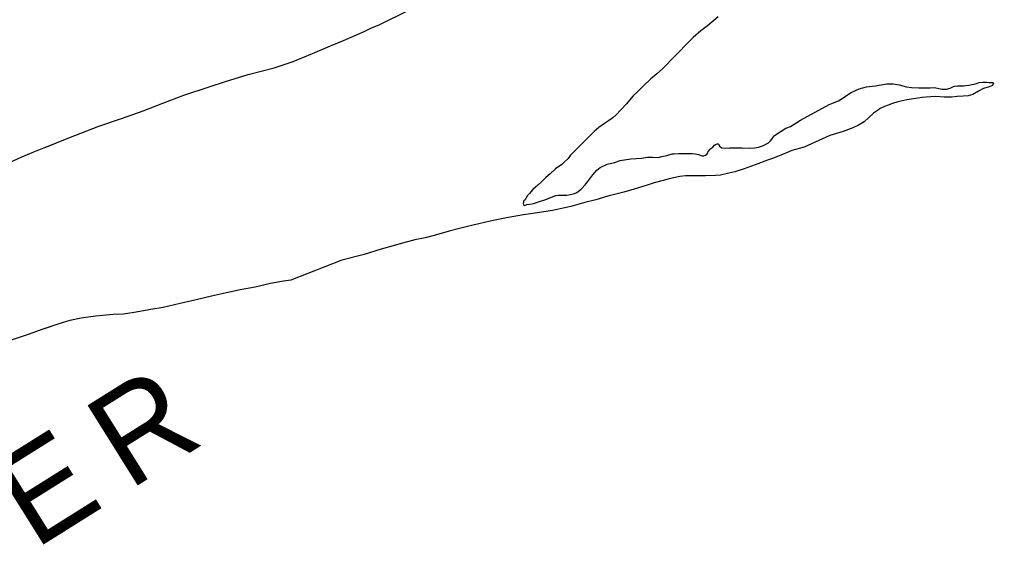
# Model space of a CAD drawing. Extents: x -939622 to -934222, y 1383701 to 1385301.
# Drawn here: x -935624.02 to -935604.41, y 1384215.5 to 1384226.06 of the extents above; entities that cross this region are included whole.
import ezdxf

# ---------------------------------------------------------------- set-up
doc = ezdxf.new("R2010")
doc.units = 0
for name, color, linetype in [('3', 7, 'Continuous'), ('9', 7, 'Continuous'), ('Level 3', 7, 'Continuous'), ('Level 9', 7, 'Continuous')]:
    doc.layers.add(name, color=color, linetype=linetype)

msp = doc.modelspace()

# ---------------------------------------------------------------- linework, layer by layer
at = {"layer": '3'}
for points in [[(-935616.946, 1384225.887), (-935616.769, 1384225.961), (-935616.21, 1384226.24), (-935615.595, 1384226.558), (-935615.219, 1384226.767), (-935614.957, 1384226.886), (-935614.483, 1384227.111), (-935613.957, 1384227.386), (-935613.695, 1384227.529), (-935613.422, 1384227.676), (-935613.084, 1384227.856), (-935612.726, 1384228.067), (-935612.4, 1384228.298), (-935612.145, 1384228.468), (-935611.802, 1384228.723), (-935611.565, 1384228.872), (-935611.277, 1384229.032), (-935611.013, 1384229.187), (-935610.755, 1384229.349), (-935610.466, 1384229.533), (-935610.159, 1384229.744), (-935609.952, 1384229.892), (-935609.781, 1384230.043), (-935609.619, 1384230.177)], [(-935623.527, 1384223.483), (-935623.03, 1384223.682), (-935622.427, 1384223.915), (-935621.971, 1384224.072), (-935621.533, 1384224.226), (-935621.139, 1384224.378), (-935620.711, 1384224.544), (-935620.207, 1384224.709), (-935619.875, 1384224.819), (-935619.421, 1384224.956), (-935618.898, 1384225.092), (-935618.516, 1384225.219), (-935618.126, 1384225.38), (-935617.763, 1384225.534), (-935617.497, 1384225.638), (-935617.241, 1384225.755), (-935617.085, 1384225.824), (-935616.946, 1384225.887)]]:
    msp.add_lwpolyline(points, dxfattribs=at)
at = {"layer": '9'}
for points in [[(-935609.959, 1384226.119), (-935610.174, 1384225.935), (-935610.302, 1384225.836), (-935610.462, 1384225.7), (-935610.594, 1384225.565), (-935610.753, 1384225.402), (-935610.897, 1384225.257), (-935611, 1384225.147), (-935611.078, 1384225.072), (-935611.194, 1384224.97), (-935611.31, 1384224.872), (-935611.46, 1384224.727), (-935611.59, 1384224.604), (-935611.671, 1384224.522), (-935611.803, 1384224.369), (-935611.918, 1384224.244), (-935612.013, 1384224.143), (-935612.079, 1384224.086), (-935612.164, 1384224.023), (-935612.266, 1384223.955), (-935612.357, 1384223.891), (-935612.455, 1384223.809), (-935612.622, 1384223.642), (-935612.807, 1384223.453), (-935612.931, 1384223.334), (-935612.976, 1384223.268), (-935613.066, 1384223.186), (-935613.101, 1384223.149), (-935613.232, 1384223.056), (-935613.336, 1384222.958), (-935613.423, 1384222.885), (-935613.518, 1384222.791), (-935613.585, 1384222.728), (-935613.634, 1384222.689), (-935613.686, 1384222.642), (-935613.726, 1384222.595), (-935613.758, 1384222.564), (-935613.801, 1384222.514), (-935613.823, 1384222.467), (-935613.834, 1384222.452), (-935613.854, 1384222.43), (-935613.869, 1384222.417)], [(-935605.077, 1384224.732), (-935605.008, 1384224.729), (-935604.978, 1384224.733), (-935604.912, 1384224.745), (-935604.85, 1384224.753), (-935604.802, 1384224.761), (-935604.734, 1384224.785), (-935604.701, 1384224.796), (-935604.626, 1384224.802), (-935604.587, 1384224.803), (-935604.554, 1384224.805), (-935604.5, 1384224.798), (-935604.434, 1384224.798), (-935604.425, 1384224.798), (-935604.419, 1384224.789), (-935604.412, 1384224.78), (-935604.435, 1384224.737), (-935604.502, 1384224.707), (-935604.612, 1384224.673), (-935604.718, 1384224.623), (-935604.832, 1384224.552), (-935604.924, 1384224.527), (-935605.023, 1384224.52), (-935605.143, 1384224.515), (-935605.26, 1384224.501), (-935605.407, 1384224.504), (-935605.579, 1384224.512), (-935605.768, 1384224.504), (-935605.851, 1384224.492), (-935606.021, 1384224.47), (-935606.156, 1384224.446), (-935606.337, 1384224.405), (-935606.444, 1384224.374), (-935606.536, 1384224.34), (-935606.61, 1384224.313), (-935606.692, 1384224.27), (-935606.727, 1384224.244), (-935606.832, 1384224.177), (-935606.922, 1384224.095), (-935607.017, 1384224.006), (-935607.129, 1384223.938), (-935607.243, 1384223.882), (-935607.439, 1384223.808), (-935607.706, 1384223.731), (-935607.927, 1384223.628), (-935608.222, 1384223.495), (-935608.471, 1384223.428), (-935608.583, 1384223.381), (-935608.843, 1384223.276), (-935608.965, 1384223.235), (-935609.21, 1384223.141), (-935609.435, 1384223.059), (-935609.619, 1384223), (-935609.744, 1384222.971), (-935609.907, 1384222.934), (-935610.009, 1384222.924), (-935610.21, 1384222.918), (-935610.459, 1384222.92), (-935610.613, 1384222.917), (-935610.729, 1384222.903), (-935610.917, 1384222.862), (-935611.062, 1384222.826), (-935611.247, 1384222.776), (-935611.383, 1384222.728), (-935611.65, 1384222.648), (-935611.857, 1384222.588), (-935612.176, 1384222.508), (-935612.416, 1384222.438), (-935612.639, 1384222.381), (-935612.924, 1384222.303), (-935613.043, 1384222.277), (-935613.293, 1384222.221), (-935613.508, 1384222.185), (-935613.875, 1384222.131), (-935614.215, 1384222.071), (-935614.549, 1384222.006), (-935614.778, 1384221.954), (-935614.923, 1384221.918), (-935615.161, 1384221.857), (-935615.369, 1384221.806), (-935615.672, 1384221.718), (-935615.853, 1384221.672), (-935616.062, 1384221.627), (-935616.311, 1384221.562), (-935616.739, 1384221.442), (-935617.083, 1384221.337), (-935617.535, 1384221.219), (-935618.557, 1384220.818), (-935618.71, 1384220.797), (-935618.966, 1384220.75), (-935619.278, 1384220.677), (-935619.579, 1384220.622), (-935619.853, 1384220.566), (-935620.157, 1384220.496), (-935620.469, 1384220.422), (-935620.787, 1384220.346), (-935621.133, 1384220.271), (-935621.377, 1384220.228), (-935621.711, 1384220.166), (-935621.929, 1384220.136), (-935622.139, 1384220.127)], [(-935613.869, 1384222.417), (-935613.878, 1384222.408), (-935613.877, 1384222.393), (-935613.876, 1384222.381), (-935613.879, 1384222.36), (-935613.875, 1384222.336), (-935613.856, 1384222.324), (-935613.809, 1384222.341), (-935613.746, 1384222.35), (-935613.677, 1384222.359), (-935613.556, 1384222.4), (-935613.428, 1384222.441), (-935613.31, 1384222.486), (-935613.224, 1384222.519), (-935613.174, 1384222.53), (-935613.132, 1384222.532), (-935613.057, 1384222.529), (-935613.002, 1384222.528), (-935612.928, 1384222.541), (-935612.848, 1384222.562), (-935612.8, 1384222.582), (-935612.713, 1384222.649), (-935612.636, 1384222.734), (-935612.581, 1384222.802), (-935612.479, 1384222.936), (-935612.396, 1384223.033), (-935612.332, 1384223.087), (-935612.19, 1384223.153), (-935612.045, 1384223.189), (-935611.926, 1384223.227), (-935611.717, 1384223.263), (-935611.502, 1384223.275), (-935611.382, 1384223.292), (-935611.28, 1384223.293), (-935611.166, 1384223.289), (-935611.088, 1384223.307), (-935610.99, 1384223.329), (-935610.88, 1384223.358), (-935610.841, 1384223.363), (-935610.758, 1384223.366), (-935610.679, 1384223.366), (-935610.595, 1384223.37), (-935610.541, 1384223.369), (-935610.478, 1384223.369), (-935610.421, 1384223.362), (-935610.351, 1384223.344), (-935610.296, 1384223.325), (-935610.278, 1384223.32), (-935610.248, 1384223.321), (-935610.209, 1384223.335), (-935610.183, 1384223.357), (-935610.166, 1384223.382), (-935610.156, 1384223.409), (-935610.115, 1384223.453), (-935610.104, 1384223.469), (-935610.066, 1384223.497), (-935610.028, 1384223.532), (-935610.008, 1384223.548), (-935609.979, 1384223.564), (-935609.949, 1384223.559), (-935609.945, 1384223.55), (-935609.929, 1384223.512), (-935609.882, 1384223.484), (-935609.816, 1384223.477), (-935609.726, 1384223.478), (-935609.471, 1384223.48), (-935609.317, 1384223.477), (-935609.227, 1384223.484), (-935609.141, 1384223.496), (-935609.046, 1384223.53), (-935608.996, 1384223.554), (-935608.946, 1384223.58), (-935608.903, 1384223.624), (-935608.852, 1384223.692), (-935608.841, 1384223.717), (-935608.685, 1384223.814), (-935608.595, 1384223.878), (-935608.497, 1384223.912), (-935608.301, 1384224.035), (-935607.72, 1384224.351), (-935607.534, 1384224.425), (-935607.279, 1384224.593), (-935607.117, 1384224.669), (-935606.972, 1384224.708), (-935606.786, 1384224.731), (-935606.56, 1384224.767), (-935606.436, 1384224.769), (-935606.313, 1384224.75), (-935606.167, 1384224.711), (-935606.061, 1384224.694), (-935605.914, 1384224.691), (-935605.808, 1384224.69), (-935605.691, 1384224.691), (-935605.607, 1384224.695), (-935605.447, 1384224.662), (-935605.356, 1384224.66), (-935605.282, 1384224.684), (-935605.215, 1384224.714), (-935605.2, 1384224.724), (-935605.137, 1384224.732), (-935605.077, 1384224.732)], [(-935622.139, 1384220.127), (-935622.492, 1384220.095), (-935622.782, 1384220.052), (-935623.011, 1384220.007), (-935623.234, 1384219.94), (-935623.527, 1384219.842)]]:
    msp.add_lwpolyline(points, dxfattribs=at)
at = {"layer": 'Level 3'}
for points in [[(-935616.946, 1384225.887), (-935616.769, 1384225.961), (-935616.21, 1384226.24), (-935615.595, 1384226.558), (-935615.219, 1384226.767), (-935614.957, 1384226.886), (-935614.483, 1384227.111), (-935613.957, 1384227.386), (-935613.695, 1384227.529), (-935613.422, 1384227.676), (-935613.084, 1384227.856), (-935612.726, 1384228.067), (-935612.4, 1384228.298), (-935612.145, 1384228.468), (-935611.802, 1384228.723), (-935611.565, 1384228.872), (-935611.277, 1384229.032), (-935611.013, 1384229.187), (-935610.755, 1384229.349), (-935610.466, 1384229.533), (-935610.159, 1384229.744), (-935609.952, 1384229.892), (-935609.781, 1384230.043), (-935609.619, 1384230.177)], [(-935624.287, 1384223.156), (-935623.99, 1384223.292), (-935623.736, 1384223.399), (-935623.03, 1384223.682), (-935622.427, 1384223.915), (-935621.971, 1384224.072), (-935621.533, 1384224.226), (-935621.139, 1384224.378), (-935620.711, 1384224.544), (-935620.207, 1384224.709), (-935619.875, 1384224.819), (-935619.421, 1384224.956), (-935618.898, 1384225.092), (-935618.516, 1384225.219), (-935618.126, 1384225.38), (-935617.763, 1384225.534), (-935617.497, 1384225.638), (-935617.241, 1384225.755), (-935617.085, 1384225.824), (-935616.946, 1384225.887)]]:
    msp.add_lwpolyline(points, dxfattribs=at)
at = {"layer": 'Level 9'}
for points in [[(-935609.959, 1384226.119), (-935610.174, 1384225.935), (-935610.302, 1384225.836), (-935610.462, 1384225.7), (-935610.594, 1384225.565), (-935610.753, 1384225.402), (-935610.897, 1384225.257), (-935611, 1384225.147), (-935611.078, 1384225.072), (-935611.194, 1384224.97), (-935611.31, 1384224.872), (-935611.46, 1384224.727), (-935611.59, 1384224.604), (-935611.671, 1384224.522), (-935611.803, 1384224.369), (-935611.918, 1384224.244), (-935612.013, 1384224.143), (-935612.079, 1384224.086), (-935612.164, 1384224.023), (-935612.266, 1384223.955), (-935612.357, 1384223.891), (-935612.455, 1384223.809), (-935612.622, 1384223.642), (-935612.807, 1384223.453), (-935612.931, 1384223.334), (-935612.976, 1384223.268), (-935613.066, 1384223.186), (-935613.101, 1384223.149), (-935613.232, 1384223.056), (-935613.336, 1384222.958), (-935613.423, 1384222.885), (-935613.518, 1384222.791), (-935613.585, 1384222.728), (-935613.634, 1384222.689), (-935613.686, 1384222.642), (-935613.726, 1384222.595), (-935613.758, 1384222.564), (-935613.801, 1384222.514), (-935613.823, 1384222.467), (-935613.834, 1384222.452), (-935613.854, 1384222.43), (-935613.869, 1384222.417)], [(-935605.077, 1384224.732), (-935605.008, 1384224.729), (-935604.978, 1384224.733), (-935604.912, 1384224.745), (-935604.85, 1384224.753), (-935604.802, 1384224.761), (-935604.734, 1384224.785), (-935604.701, 1384224.796), (-935604.626, 1384224.802), (-935604.587, 1384224.803), (-935604.554, 1384224.805), (-935604.5, 1384224.798), (-935604.434, 1384224.798), (-935604.425, 1384224.798), (-935604.419, 1384224.789), (-935604.412, 1384224.78), (-935604.435, 1384224.737), (-935604.502, 1384224.707), (-935604.612, 1384224.673), (-935604.718, 1384224.623), (-935604.832, 1384224.552), (-935604.924, 1384224.527), (-935605.023, 1384224.52), (-935605.143, 1384224.515), (-935605.26, 1384224.501), (-935605.407, 1384224.504), (-935605.579, 1384224.512), (-935605.768, 1384224.504), (-935605.851, 1384224.492), (-935606.021, 1384224.47), (-935606.156, 1384224.446), (-935606.337, 1384224.405), (-935606.444, 1384224.374), (-935606.536, 1384224.34), (-935606.61, 1384224.313), (-935606.692, 1384224.27), (-935606.727, 1384224.244), (-935606.832, 1384224.177), (-935606.922, 1384224.095), (-935607.017, 1384224.006), (-935607.129, 1384223.938), (-935607.243, 1384223.882), (-935607.439, 1384223.808), (-935607.706, 1384223.731), (-935607.927, 1384223.628), (-935608.222, 1384223.495), (-935608.471, 1384223.428), (-935608.583, 1384223.381), (-935608.843, 1384223.276), (-935608.965, 1384223.235), (-935609.21, 1384223.141), (-935609.435, 1384223.059), (-935609.619, 1384223), (-935609.744, 1384222.971), (-935609.907, 1384222.934), (-935610.009, 1384222.924), (-935610.21, 1384222.918), (-935610.459, 1384222.92), (-935610.613, 1384222.917), (-935610.729, 1384222.903), (-935610.917, 1384222.862), (-935611.062, 1384222.826), (-935611.247, 1384222.776), (-935611.383, 1384222.728), (-935611.65, 1384222.648), (-935611.857, 1384222.588), (-935612.176, 1384222.508), (-935612.416, 1384222.438), (-935612.639, 1384222.381), (-935612.924, 1384222.303), (-935613.043, 1384222.277), (-935613.293, 1384222.221), (-935613.508, 1384222.185), (-935613.875, 1384222.131), (-935614.215, 1384222.071), (-935614.549, 1384222.006), (-935614.778, 1384221.954), (-935614.923, 1384221.918), (-935615.161, 1384221.857), (-935615.369, 1384221.806), (-935615.672, 1384221.718), (-935615.853, 1384221.672), (-935616.062, 1384221.627), (-935616.311, 1384221.562), (-935616.739, 1384221.442), (-935617.083, 1384221.337), (-935617.535, 1384221.219), (-935618.557, 1384220.818), (-935618.71, 1384220.797), (-935618.966, 1384220.75), (-935619.278, 1384220.677), (-935619.579, 1384220.622), (-935619.853, 1384220.566), (-935620.157, 1384220.496), (-935620.469, 1384220.422), (-935620.787, 1384220.346), (-935621.133, 1384220.271), (-935621.377, 1384220.228), (-935621.711, 1384220.166), (-935621.929, 1384220.136), (-935622.139, 1384220.127)], [(-935613.869, 1384222.417), (-935613.878, 1384222.408), (-935613.877, 1384222.393), (-935613.876, 1384222.381), (-935613.879, 1384222.36), (-935613.875, 1384222.336), (-935613.856, 1384222.324), (-935613.809, 1384222.341), (-935613.746, 1384222.35), (-935613.677, 1384222.359), (-935613.556, 1384222.4), (-935613.428, 1384222.441), (-935613.31, 1384222.486), (-935613.224, 1384222.519), (-935613.174, 1384222.53), (-935613.132, 1384222.532), (-935613.057, 1384222.529), (-935613.002, 1384222.528), (-935612.928, 1384222.541), (-935612.848, 1384222.562), (-935612.8, 1384222.582), (-935612.713, 1384222.649), (-935612.636, 1384222.734), (-935612.581, 1384222.802), (-935612.479, 1384222.936), (-935612.396, 1384223.033), (-935612.332, 1384223.087), (-935612.19, 1384223.153), (-935612.045, 1384223.189), (-935611.926, 1384223.227), (-935611.717, 1384223.263), (-935611.502, 1384223.275), (-935611.382, 1384223.292), (-935611.28, 1384223.293), (-935611.166, 1384223.289), (-935611.088, 1384223.307), (-935610.99, 1384223.329), (-935610.88, 1384223.358), (-935610.841, 1384223.363), (-935610.758, 1384223.366), (-935610.679, 1384223.366), (-935610.595, 1384223.37), (-935610.541, 1384223.369), (-935610.478, 1384223.369), (-935610.421, 1384223.362), (-935610.351, 1384223.344), (-935610.296, 1384223.325), (-935610.278, 1384223.32), (-935610.248, 1384223.321), (-935610.209, 1384223.335), (-935610.183, 1384223.357), (-935610.166, 1384223.382), (-935610.156, 1384223.409), (-935610.115, 1384223.453), (-935610.104, 1384223.469), (-935610.066, 1384223.497), (-935610.028, 1384223.532), (-935610.008, 1384223.548), (-935609.979, 1384223.564), (-935609.949, 1384223.559), (-935609.945, 1384223.55), (-935609.929, 1384223.512), (-935609.882, 1384223.484), (-935609.816, 1384223.477), (-935609.726, 1384223.478), (-935609.471, 1384223.48), (-935609.317, 1384223.477), (-935609.227, 1384223.484), (-935609.141, 1384223.496), (-935609.046, 1384223.53), (-935608.996, 1384223.554), (-935608.946, 1384223.58), (-935608.903, 1384223.624), (-935608.852, 1384223.692), (-935608.841, 1384223.717), (-935608.685, 1384223.814), (-935608.595, 1384223.878), (-935608.497, 1384223.912), (-935608.301, 1384224.035), (-935607.72, 1384224.351), (-935607.534, 1384224.425), (-935607.279, 1384224.593), (-935607.117, 1384224.669), (-935606.972, 1384224.708), (-935606.786, 1384224.731), (-935606.56, 1384224.767), (-935606.436, 1384224.769), (-935606.313, 1384224.75), (-935606.167, 1384224.711), (-935606.061, 1384224.694), (-935605.914, 1384224.691), (-935605.808, 1384224.69), (-935605.691, 1384224.691), (-935605.607, 1384224.695), (-935605.447, 1384224.662), (-935605.356, 1384224.66), (-935605.282, 1384224.684), (-935605.215, 1384224.714), (-935605.2, 1384224.724), (-935605.137, 1384224.732), (-935605.077, 1384224.732)], [(-935622.139, 1384220.127), (-935622.492, 1384220.095), (-935622.782, 1384220.052), (-935623.011, 1384220.007), (-935623.234, 1384219.94), (-935623.571, 1384219.827), (-935623.826, 1384219.729), (-935624.193, 1384219.614)]]:
    msp.add_lwpolyline(points, dxfattribs=at)

# ---------------------------------------------------------------- texts
for s, p in [('R', (-935621.82, 1384216.577)), ('E', (-935623.716, 1384215.388))]:
    msp.add_text(s, height=1.901, rotation=32.0654, dxfattribs=at).set_placement(p)

doc.saveas('drawing.dxf')
